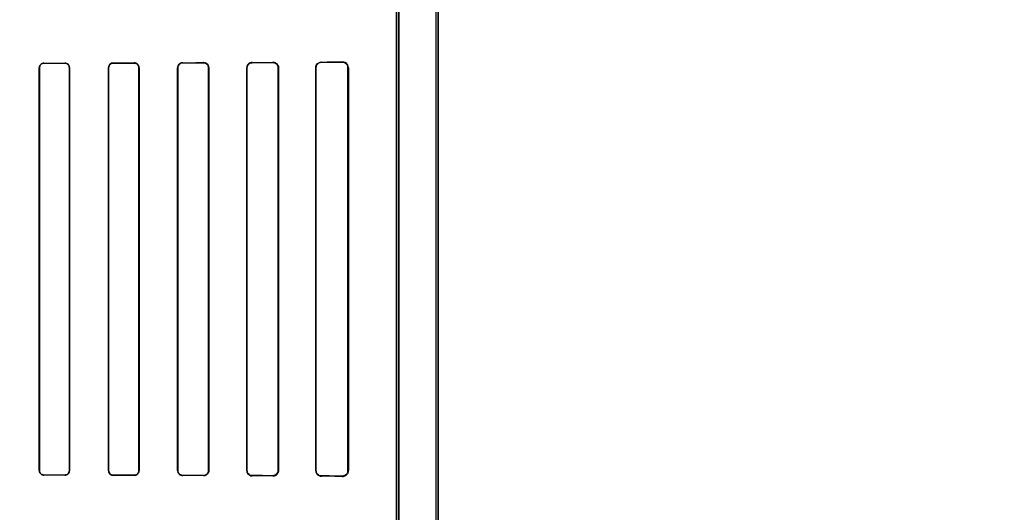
# Model space of a CAD drawing. Header units: millimetres. Extents: x 0 to 297, y 0 to 210.
# Tile 357 of 438: x 242.56 to 242.986, y 157.459 to 157.672. Entities that reach past the tile are written whole.
import ezdxf

# ---------------------------------------------------------------- set-up
doc = ezdxf.new("R2010")
doc.units = ezdxf.units.MM
doc.header["$LTSCALE"] = 16.335
doc.layers.get('0').update_dxf_attribs({"linetype": 'CONTINUOUS'})
for name, color, linetype in [('AXES_REF', 7, 'CONTINUOUS'), ('INTFCLR_1', 7, 'CONTINUOUS'), ('INTFCLR_72935', 7, 'CONTINUOUS')]:
    doc.layers.add(name, color=color, linetype=linetype)

msp = doc.modelspace()

# ---------------------------------------------------------------- linework, layer by layer
at = {"color": 7, "linetype": 'Continuous'}
for radius in [5.8175, 5.817, 5.77975]:
    msp.add_circle((241.49791, 154.83398), radius, dxfattribs=at)
msp.add_arc((241.49791, 154.83398), 5.76, 278.277129, 261.722871, dxfattribs=at)
at = {"layer": 'AXES_REF', "color": 9, "linetype": 'Continuous'}
msp.add_circle((241.49791, 154.83398), 3.55715, dxfattribs=at)
at = {"layer": 'AXES_REF', "color": 7, "linetype": 'Continuous'}
msp.add_arc((241.49791, 154.83398), 5.892, 113.082666, 66.917334, dxfattribs=at)
at = {"layer": 'AXES_REF', "color": 9, "linetype": 'Continuous'}
msp.add_arc((241.49791, 154.83398), 5.30671, 94.41181, 85.58819, dxfattribs=at)
at = {"layer": 'INTFCLR_1', "color": 6, "linetype": 'Continuous'}
for p, q in [((242.73995, 158.53598), (242.73995, 156.93397)), ((242.74101, 158.53597), (242.74101, 156.93397)), ((242.72301, 157.97652), (242.72301, 157.25342)), ((242.72407, 157.25342), (242.72407, 157.97652)), ((242.56852, 157.65097), (242.56852, 157.47697)), ((242.56859, 157.65097), (242.56859, 157.47697)), ((242.58159, 157.47697), (242.58159, 157.65097)), ((242.58167, 157.47697), (242.58167, 157.65097)), ((242.59845, 157.65097), (242.59845, 157.47697)), ((242.59853, 157.65097), (242.59853, 157.47697)), ((242.61166, 157.47697), (242.61166, 157.65097)), ((242.61174, 157.47697), (242.61174, 157.65097)), ((242.62836, 157.65097), (242.62836, 157.47697)), ((242.62845, 157.65097), (242.62845, 157.47697)), ((242.64175, 157.47697), (242.64175, 157.65097)), ((242.64184, 157.47697), (242.64184, 157.65097)), ((242.65824, 157.65097), (242.65824, 157.47697)), ((242.65834, 157.65097), (242.65834, 157.47697)), ((242.67187, 157.47697), (242.67187, 157.65097)), ((242.67198, 157.47697), (242.67198, 157.65097)), ((242.68808, 157.65097), (242.68808, 157.47697)), ((242.6882, 157.65097), (242.6882, 157.47697)), ((242.70203, 157.47697), (242.70203, 157.65097)), ((242.70219, 157.47697), (242.70219, 157.65097))]:
    msp.add_line(p, q, dxfattribs=at)
at = {"layer": 'INTFCLR_1', "color": 9, "linetype": 'Continuous'}
for p, q in [((242.56852, 157.65097), (242.56859, 157.65097)), ((242.57058, 157.65296), (242.57058, 157.65303)), ((242.57958, 157.65305), (242.57958, 157.65298)), ((242.58159, 157.65097), (242.58167, 157.65097)), ((242.59845, 157.65097), (242.59853, 157.65097)), ((242.60058, 157.65303), (242.60058, 157.6531)), ((242.60958, 157.65313), (242.60958, 157.65305)), ((242.61166, 157.65097), (242.61174, 157.65097)), ((242.62836, 157.65097), (242.62845, 157.65097)), ((242.63058, 157.65311), (242.63058, 157.65319)), ((242.63958, 157.65323), (242.63958, 157.65314)), ((242.64175, 157.65097), (242.64184, 157.65097)), ((242.65824, 157.65097), (242.65834, 157.65097)), ((242.66058, 157.65321), (242.66058, 157.65332)), ((242.66958, 157.65336), (242.66958, 157.65325)), ((242.67187, 157.65097), (242.67198, 157.65097)), ((242.68808, 157.65097), (242.6882, 157.65097)), ((242.69058, 157.65336), (242.69058, 157.65349)), ((242.69958, 157.65356), (242.69958, 157.65341)), ((242.70203, 157.65097), (242.70219, 157.65097)), ((242.56859, 157.47697), (242.56852, 157.47697)), ((242.58167, 157.47697), (242.58159, 157.47697)), ((242.59853, 157.47697), (242.59845, 157.47697)), ((242.61174, 157.47697), (242.61166, 157.47697)), ((242.62845, 157.47697), (242.62836, 157.47697)), ((242.64184, 157.47697), (242.64175, 157.47697)), ((242.65834, 157.47697), (242.65824, 157.47697)), ((242.67198, 157.47697), (242.67187, 157.47697)), ((242.6882, 157.47697), (242.68808, 157.47697)), ((242.70219, 157.47697), (242.70203, 157.47697)), ((242.57058, 157.47491), (242.57058, 157.47498)), ((242.57958, 157.47496), (242.57958, 157.47489)), ((242.60058, 157.47484), (242.60058, 157.47491)), ((242.60958, 157.47489), (242.60958, 157.47481)), ((242.63058, 157.47474), (242.63058, 157.47483)), ((242.63958, 157.4748), (242.63958, 157.47471)), ((242.66058, 157.47462), (242.66058, 157.47472)), ((242.66958, 157.47469), (242.66958, 157.47458)), ((242.69058, 157.47445), (242.69058, 157.47458)), ((242.69958, 157.47453), (242.69958, 157.47438))]:
    msp.add_line(p, q, dxfattribs=at)
at = {"layer": 'INTFCLR_1', "color": 7, "linetype": 'Continuous'}
for p, q in [((242.70031, 157.6533), (242.69958, 157.65341)), ((242.69958, 157.47453), (242.70031, 157.47464))]:
    msp.add_line(p, q, dxfattribs=at)
for points in [[(242.67031, 157.65314), (242.67023, 157.65316), (242.67016, 157.65318), (242.67008, 157.6532), (242.67, 157.65322), (242.66992, 157.65323), (242.66984, 157.65324), (242.66975, 157.65325), (242.66967, 157.65325), (242.66958, 157.65325)], [(242.64033, 157.47484), (242.64025, 157.47481), (242.64017, 157.47479), (242.64009, 157.47477), (242.64001, 157.47475), (242.63993, 157.47474), (242.63984, 157.47473), (242.63975, 157.47472), (242.63967, 157.47471), (242.63958, 157.47471)], [(242.66958, 157.47469), (242.66966, 157.47469), (242.66974, 157.47469), (242.66983, 157.4747), (242.66991, 157.47471), (242.66999, 157.47472), (242.67008, 157.47474), (242.67016, 157.47476), (242.67024, 157.47478), (242.67031, 157.4748)]]:
    msp.add_lwpolyline(points, dxfattribs=at)
at = {"layer": 'INTFCLR_1', "color": 6, "linetype": 'Continuous'}
for centre, major_axis, start_param, end_param in [((242.41008, 157.65397), (0.31293, 0), -1.032246, -0.998394), ((242.41008, 157.65397), (0.33093, 0), -1.064439, -1.033062), ((242.41008, 157.65397), (0.31293, 0), -0.9163, -0.879521), ((242.41008, 157.65397), (0.33093, 0), -0.9574, -0.923735), ((242.41008, 157.65397), (0.31293, 0), -0.788898, -0.747504), ((242.41008, 157.65397), (0.33093, 0), -0.841558, -0.804464), ((242.41008, 157.65397), (0.31293, 0), -0.642675, -0.593022), ((242.41008, 157.65397), (0.33093, 0), -0.712156, -0.66947), ((242.41008, 157.65397), (0.31293, 0), -0.4593, -0.389436), ((242.41008, 157.65397), (0.33093, 0), -0.559335, -0.505765), ((242.41008, 157.47397), (0.33093, 0), 1.033062, 1.064439), ((242.41008, 157.47397), (0.31293, 0), 0.998394, 1.032246), ((242.41008, 157.47397), (0.33093, 0), 0.923735, 0.9574), ((242.41008, 157.47397), (0.31293, 0), 0.879521, 0.9163), ((242.41008, 157.47397), (0.33093, 0), 0.804464, 0.841558), ((242.41008, 157.47397), (0.31293, 0), 0.747504, 0.788898), ((242.41008, 157.47397), (0.33093, 0), 0.66947, 0.712156), ((242.41008, 157.47397), (0.31293, 0), 0.593022, 0.642675), ((242.41008, 157.47397), (0.33093, 0), 0.505765, 0.559335), ((242.41008, 157.47397), (0.31293, 0), 0.389436, 0.4593)]:
    msp.add_ellipse(centre, major_axis=major_axis, ratio=0.003491, start_param=start_param, end_param=end_param, dxfattribs=at)
for points, knots in [([(242.57058, 157.65303), (242.57008, 157.65303), (242.56899, 157.65262), (242.56852, 157.65152), (242.56852, 157.65097)], [0, 0, 0, 0, 0.47334, 1, 1, 1, 1]), ([(242.57058, 157.65296), (242.57005, 157.65296), (242.56899, 157.6525), (242.56859, 157.65145), (242.56859, 157.65097)], [0, 0, 0, 0, 0.523663, 1, 1, 1, 1]), ([(242.58167, 157.65097), (242.58167, 157.65152), (242.58119, 157.65264), (242.58009, 157.65305), (242.57958, 157.65305)], [0, 0, 0, 0, 0.521857, 1, 1, 1, 1]), ([(242.58159, 157.65097), (242.58159, 157.65151), (242.58113, 157.65258), (242.58006, 157.65298), (242.57958, 157.65298)], [0, 0, 0, 0, 0.525897, 1, 1, 1, 1]), ([(242.60058, 157.6531), (242.60005, 157.6531), (242.59892, 157.65266), (242.59845, 157.65153), (242.59845, 157.65097)], [0, 0, 0, 0, 0.486438, 1, 1, 1, 1]), ([(242.60058, 157.65303), (242.60007, 157.65302), (242.59899, 157.65261), (242.59853, 157.65151), (242.59853, 157.65097)], [0, 0, 0, 0, 0.481494, 1, 1, 1, 1]), ([(242.61174, 157.65097), (242.61174, 157.65142), (242.6114, 157.65254), (242.61023, 157.65313), (242.60958, 157.65313)], [0, 0, 0, 0, 0.405294, 1, 1, 1, 1]), ([(242.61166, 157.65097), (242.61166, 157.65151), (242.6112, 157.65262), (242.6101, 157.65305), (242.60958, 157.65305)], [0, 0, 0, 0, 0.512318, 1, 1, 1, 1]), ([(242.63058, 157.65319), (242.63, 157.65319), (242.62882, 157.65271), (242.62836, 157.65153), (242.62836, 157.65097)], [0, 0, 0, 0, 0.507763, 1, 1, 1, 1]), ([(242.63058, 157.65311), (242.63007, 157.65311), (242.62894, 157.65269), (242.62845, 157.65155), (242.62845, 157.65097)], [0, 0, 0, 0, 0.468166, 1, 1, 1, 1]), ([(242.64184, 157.65097), (242.64184, 157.65146), (242.64146, 157.65265), (242.64024, 157.65323), (242.63958, 157.65323)], [0, 0, 0, 0, 0.427007, 1, 1, 1, 1]), ([(242.64175, 157.65097), (242.64175, 157.65152), (242.6413, 157.65267), (242.64014, 157.65314), (242.63958, 157.65314)], [0, 0, 0, 0, 0.493347, 1, 1, 1, 1]), ([(242.66058, 157.65332), (242.66007, 157.65331), (242.65885, 157.65291), (242.65824, 157.65165), (242.65824, 157.65097)], [0, 0, 0, 0, 0.425931, 1, 1, 1, 1]), ([(242.66058, 157.65321), (242.66011, 157.65321), (242.65894, 157.65285), (242.65834, 157.65164), (242.65834, 157.65097)], [0, 0, 0, 0, 0.411238, 1, 1, 1, 1]), ([(242.67198, 157.65097), (242.67198, 157.65144), (242.67162, 157.65269), (242.67032, 157.65336), (242.66958, 157.65336)], [0, 0, 0, 0, 0.389879, 1, 1, 1, 1]), ([(242.68808, 157.65097), (242.68808, 157.65146), (242.68845, 157.65276), (242.6898, 157.65348), (242.69058, 157.65349)], [0, 0, 0, 0, 0.386723, 1, 1, 1, 1]), ([(242.69058, 157.65336), (242.69011, 157.65335), (242.68888, 157.653), (242.6882, 157.65171), (242.6882, 157.65097)], [0, 0, 0, 0, 0.38412, 1, 1, 1, 1]), ([(242.70219, 157.65097), (242.70219, 157.65146), (242.70182, 157.65281), (242.70041, 157.65356), (242.69958, 157.65356)], [0, 0, 0, 0, 0.37192, 1, 1, 1, 1]), ([(242.56852, 157.47697), (242.56852, 157.47642), (242.56899, 157.47532), (242.57008, 157.47491), (242.57058, 157.47491)], [0, 0, 0, 0, 0.527316, 1, 1, 1, 1]), ([(242.56859, 157.47697), (242.56859, 157.47643), (242.56905, 157.47537), (242.5701, 157.47498), (242.57058, 157.47498)], [0, 0, 0, 0, 0.530531, 1, 1, 1, 1]), ([(242.57958, 157.47496), (242.58006, 157.47496), (242.58113, 157.47536), (242.58159, 157.47643), (242.58159, 157.47697)], [0, 0, 0, 0, 0.47417, 1, 1, 1, 1]), ([(242.57958, 157.47489), (242.58009, 157.47489), (242.58119, 157.4753), (242.58167, 157.47641), (242.58167, 157.47697)], [0, 0, 0, 0, 0.477914, 1, 1, 1, 1]), ([(242.59845, 157.47697), (242.59845, 157.47652), (242.5988, 157.47541), (242.59994, 157.47484), (242.60058, 157.47484)], [0, 0, 0, 0, 0.412853, 1, 1, 1, 1]), ([(242.59853, 157.47697), (242.59853, 157.47643), (242.59899, 157.47533), (242.60007, 157.47492), (242.60058, 157.47491)], [0, 0, 0, 0, 0.518695, 1, 1, 1, 1]), ([(242.60958, 157.47489), (242.6101, 157.47489), (242.6112, 157.47532), (242.61166, 157.47642), (242.61166, 157.47697)], [0, 0, 0, 0, 0.486809, 1, 1, 1, 1]), ([(242.60958, 157.47481), (242.61012, 157.47481), (242.61127, 157.47526), (242.61174, 157.47641), (242.61174, 157.47697)], [0, 0, 0, 0, 0.492783, 1, 1, 1, 1]), ([(242.62836, 157.47697), (242.62836, 157.47641), (242.62883, 157.47523), (242.63001, 157.47475), (242.63058, 157.47474)], [0, 0, 0, 0, 0.493955, 1, 1, 1, 1]), ([(242.62845, 157.47697), (242.62845, 157.47642), (242.6289, 157.47529), (242.63004, 157.47483), (242.63058, 157.47483)], [0, 0, 0, 0, 0.502702, 1, 1, 1, 1]), ([(242.63958, 157.4748), (242.64014, 157.4748), (242.6413, 157.47527), (242.64175, 157.47642), (242.64175, 157.47697)], [0, 0, 0, 0, 0.507363, 1, 1, 1, 1]), ([(242.65824, 157.47697), (242.65824, 157.47648), (242.65862, 157.47526), (242.65988, 157.47463), (242.66058, 157.47462)], [0, 0, 0, 0, 0.408903, 1, 1, 1, 1]), ([(242.65834, 157.47697), (242.65834, 157.47649), (242.65872, 157.47531), (242.65992, 157.47473), (242.66058, 157.47472)], [0, 0, 0, 0, 0.42371, 1, 1, 1, 1]), ([(242.66958, 157.47458), (242.67004, 157.47458), (242.67129, 157.47492), (242.67198, 157.47622), (242.67198, 157.47697)], [0, 0, 0, 0, 0.380109, 1, 1, 1, 1]), ([(242.68808, 157.47697), (242.68808, 157.47648), (242.68845, 157.47518), (242.6898, 157.47446), (242.69058, 157.47445)], [0, 0, 0, 0, 0.386747, 1, 1, 1, 1]), ([(242.6882, 157.47697), (242.6882, 157.4765), (242.68856, 157.47526), (242.68984, 157.47459), (242.69058, 157.47458)], [0, 0, 0, 0, 0.387786, 1, 1, 1, 1]), ([(242.69958, 157.47438), (242.70008, 157.47438), (242.70144, 157.47475), (242.70219, 157.47616), (242.70219, 157.47697)], [0, 0, 0, 0, 0.383559, 1, 1, 1, 1])]:
    msp.add_open_spline(points, degree=3, knots=knots, dxfattribs=at)
at = {"layer": 'INTFCLR_1', "color": 7, "linetype": 'Continuous'}
for points, knots in [([(242.67187, 157.65097), (242.67187, 157.65148), (242.67147, 157.65269), (242.67024, 157.65324), (242.66958, 157.65325)], [0, 0, 0, 0, 0.4352, 1, 1, 1, 1]), ([(242.70203, 157.65097), (242.70203, 157.65147), (242.70164, 157.65276), (242.70032, 157.65341), (242.69958, 157.65341)], [0, 0, 0, 0, 0.405329, 1, 1, 1, 1]), ([(242.63958, 157.47471), (242.64004, 157.47472), (242.64122, 157.47506), (242.64185, 157.47628), (242.64184, 157.47697)], [0, 0, 0, 0, 0.401573, 1, 1, 1, 1]), ([(242.66958, 157.47469), (242.67013, 157.47469), (242.67134, 157.47512), (242.67188, 157.47635), (242.67187, 157.47697)], [0, 0, 0, 0, 0.470755, 1, 1, 1, 1]), ([(242.69958, 157.47453), (242.70007, 157.47453), (242.70135, 157.47489), (242.70204, 157.47622), (242.70203, 157.47697)], [0, 0, 0, 0, 0.39538, 1, 1, 1, 1])]:
    msp.add_open_spline(points, degree=3, knots=knots, dxfattribs=at)
for points in [[(242.67187, 157.65097), (242.67187, 157.6515), (242.67182, 157.65229), (242.67133, 157.65245)], [(242.64184, 157.47697), (242.64184, 157.47645), (242.6418, 157.47568), (242.64131, 157.47552)], [(242.67031, 157.4748), (242.6708, 157.47497), (242.67153, 157.47525), (242.67153, 157.47577)]]:
    msp.add_open_spline(points, degree=3, dxfattribs=at)
at = {"layer": 'INTFCLR_72935', "color": 6, "linetype": 'Continuous'}
for p, q in [((242.73995, 158.53599), (242.73995, 156.93397)), ((242.74101, 156.93397), (242.74101, 158.53597)), ((242.72301, 157.25166), (242.72301, 157.97828)), ((242.72407, 157.97936), (242.72407, 157.25058)), ((242.56852, 157.47697), (242.56852, 157.65097)), ((242.56859, 157.47697), (242.56859, 157.65097)), ((242.58159, 157.65097), (242.58159, 157.47697)), ((242.58167, 157.65097), (242.58167, 157.47697)), ((242.59845, 157.47697), (242.59845, 157.65097)), ((242.59853, 157.47697), (242.59853, 157.65097)), ((242.61166, 157.65097), (242.61166, 157.47697)), ((242.61174, 157.65097), (242.61174, 157.47697)), ((242.62836, 157.47697), (242.62836, 157.65097)), ((242.62845, 157.47697), (242.62845, 157.65097)), ((242.64175, 157.65097), (242.64175, 157.47697)), ((242.64184, 157.65097), (242.64184, 157.47697)), ((242.65824, 157.47697), (242.65824, 157.65097)), ((242.65834, 157.47697), (242.65834, 157.65097)), ((242.67187, 157.65097), (242.67187, 157.47697)), ((242.67198, 157.65097), (242.67198, 157.47697)), ((242.68808, 157.47697), (242.68808, 157.65097)), ((242.6882, 157.47697), (242.6882, 157.65097)), ((242.70203, 157.65097), (242.70203, 157.47697)), ((242.70219, 157.65097), (242.70219, 157.47697))]:
    msp.add_line(p, q, dxfattribs=at)
at = {"layer": 'INTFCLR_72935', "color": 9, "linetype": 'Continuous'}
for p, q in [((242.56859, 157.65097), (242.56852, 157.65097)), ((242.57058, 157.65303), (242.57058, 157.65296)), ((242.57958, 157.65298), (242.57958, 157.65305)), ((242.58167, 157.65097), (242.58159, 157.65097)), ((242.59853, 157.65097), (242.59845, 157.65097)), ((242.60058, 157.6531), (242.60058, 157.65303)), ((242.60958, 157.65305), (242.60958, 157.65313)), ((242.61174, 157.65097), (242.61166, 157.65097)), ((242.62845, 157.65097), (242.62836, 157.65097)), ((242.63058, 157.65319), (242.63058, 157.65311)), ((242.63958, 157.65314), (242.63958, 157.65323)), ((242.64184, 157.65097), (242.64175, 157.65097)), ((242.65834, 157.65097), (242.65824, 157.65097)), ((242.66058, 157.65332), (242.66058, 157.65321)), ((242.66958, 157.65325), (242.66958, 157.65336)), ((242.67198, 157.65097), (242.67187, 157.65097)), ((242.6882, 157.65097), (242.68808, 157.65097)), ((242.69058, 157.65349), (242.69058, 157.65336)), ((242.69958, 157.65341), (242.69958, 157.65356)), ((242.70219, 157.65097), (242.70203, 157.65097)), ((242.56852, 157.47697), (242.56859, 157.47697)), ((242.58159, 157.47697), (242.58167, 157.47697)), ((242.59845, 157.47697), (242.59853, 157.47697)), ((242.61166, 157.47697), (242.61174, 157.47697)), ((242.62836, 157.47697), (242.62845, 157.47697)), ((242.64175, 157.47697), (242.64184, 157.47697)), ((242.65824, 157.47697), (242.65834, 157.47697)), ((242.67187, 157.47697), (242.67198, 157.47697)), ((242.68808, 157.47697), (242.6882, 157.47697)), ((242.70203, 157.47697), (242.70219, 157.47697)), ((242.57058, 157.47498), (242.57058, 157.47491)), ((242.57958, 157.47489), (242.57958, 157.47496)), ((242.60058, 157.47491), (242.60058, 157.47484)), ((242.60958, 157.47481), (242.60958, 157.47489)), ((242.63058, 157.47483), (242.63058, 157.47474)), ((242.63958, 157.47471), (242.63958, 157.4748)), ((242.66058, 157.47472), (242.66058, 157.47462)), ((242.66958, 157.47458), (242.66958, 157.47469)), ((242.69058, 157.47458), (242.69058, 157.47445)), ((242.69958, 157.47438), (242.69958, 157.47453))]:
    msp.add_line(p, q, dxfattribs=at)
at = {"layer": 'INTFCLR_72935', "color": 7, "linetype": 'Continuous'}
for p, q in [((242.69958, 157.65341), (242.70031, 157.6533)), ((242.70031, 157.47464), (242.69958, 157.47453))]:
    msp.add_line(p, q, dxfattribs=at)
for points in [[(242.64033, 157.6531), (242.64025, 157.65313), (242.64017, 157.65315), (242.64009, 157.65317), (242.64001, 157.65319), (242.63993, 157.6532), (242.63984, 157.65321), (242.63975, 157.65322), (242.63967, 157.65323), (242.63958, 157.65323)], [(242.67032, 157.65324), (242.67025, 157.65327), (242.67017, 157.65329), (242.6701, 157.65331), (242.67002, 157.65332), (242.66993, 157.65333), (242.66985, 157.65335), (242.66976, 157.65335), (242.66967, 157.65336), (242.66958, 157.65336)], [(242.66958, 157.65325), (242.66966, 157.65325), (242.66974, 157.65325), (242.66983, 157.65324), (242.66991, 157.65323), (242.66999, 157.65322), (242.67008, 157.6532), (242.67016, 157.65318), (242.67024, 157.65316), (242.67031, 157.65314)], [(242.67031, 157.4748), (242.67023, 157.47478), (242.67016, 157.47476), (242.67008, 157.47474), (242.67, 157.47472), (242.66992, 157.47471), (242.66984, 157.4747), (242.66975, 157.47469), (242.66967, 157.47469), (242.66958, 157.47469)], [(242.66958, 157.47458), (242.66967, 157.47458), (242.66976, 157.47459), (242.66985, 157.47459), (242.66993, 157.4746), (242.67002, 157.47462), (242.67009, 157.47463), (242.67017, 157.47465), (242.67025, 157.47467), (242.67032, 157.47469)]]:
    msp.add_lwpolyline(points, dxfattribs=at)
at = {"layer": 'INTFCLR_72935', "color": 6, "linetype": 'Continuous'}
for centre, major_axis, start_param, end_param in [((242.41008, 157.65397), (0.31293, 0), -1.032246, -0.998394), ((242.41008, 157.65397), (0.33093, 0), -1.064439, -1.033062), ((242.41008, 157.65397), (0.31293, 0), -0.9163, -0.879521), ((242.41008, 157.65397), (0.33093, 0), -0.9574, -0.923735), ((242.41008, 157.65397), (0.31293, 0), -0.788898, -0.747504), ((242.41008, 157.65397), (0.33093, 0), -0.841558, -0.804464), ((242.41008, 157.65397), (0.31293, 0), -0.642675, -0.593022), ((242.41008, 157.65397), (0.33093, 0), -0.712156, -0.66947), ((242.41008, 157.65397), (0.31293, 0), -0.4593, -0.389436), ((242.41008, 157.65397), (0.33093, 0), -0.559335, -0.505765), ((242.41008, 157.47397), (0.33093, 0), 1.033062, 1.064439), ((242.41008, 157.47397), (0.31293, 0), 0.998394, 1.032246), ((242.41008, 157.47397), (0.33093, 0), 0.923735, 0.9574), ((242.41008, 157.47397), (0.31293, 0), 0.879521, 0.9163), ((242.41008, 157.47397), (0.33093, 0), 0.804464, 0.841558), ((242.41008, 157.47397), (0.31293, 0), 0.747504, 0.788898), ((242.41008, 157.47397), (0.33093, 0), 0.66947, 0.712156), ((242.41008, 157.47397), (0.31293, 0), 0.593022, 0.642675), ((242.41008, 157.47397), (0.33093, 0), 0.505765, 0.559335), ((242.41008, 157.47397), (0.31293, 0), 0.389436, 0.4593)]:
    msp.add_ellipse(centre, major_axis=major_axis, ratio=0.003491, start_param=start_param, end_param=end_param, dxfattribs=at)
for points, knots in [([(242.57058, 157.65303), (242.57007, 157.65303), (242.56898, 157.65261), (242.56852, 157.65152), (242.56852, 157.65097)], [0, 0, 0, 0, 0.479795, 1, 1, 1, 1]), ([(242.56859, 157.65097), (242.56859, 157.65151), (242.56906, 157.65257), (242.57011, 157.65296), (242.57058, 157.65296)], [0, 0, 0, 0, 0.535113, 1, 1, 1, 1]), ([(242.58167, 157.65097), (242.58167, 157.65153), (242.58118, 157.65264), (242.58008, 157.65305), (242.57958, 157.65305)], [0, 0, 0, 0, 0.528383, 1, 1, 1, 1]), ([(242.57958, 157.65298), (242.58006, 157.65298), (242.58113, 157.65258), (242.58159, 157.65151), (242.58159, 157.65097)], [0, 0, 0, 0, 0.47417, 1, 1, 1, 1]), ([(242.60058, 157.6531), (242.60004, 157.6531), (242.59891, 157.65265), (242.59845, 157.65152), (242.59845, 157.65097)], [0, 0, 0, 0, 0.493578, 1, 1, 1, 1]), ([(242.59853, 157.65097), (242.59853, 157.65152), (242.59899, 157.65261), (242.60008, 157.65302), (242.60058, 157.65303)], [0, 0, 0, 0, 0.522602, 1, 1, 1, 1]), ([(242.61174, 157.65097), (242.61174, 157.65153), (242.61127, 157.65268), (242.61012, 157.65313), (242.60958, 157.65313)], [0, 0, 0, 0, 0.510846, 1, 1, 1, 1]), ([(242.60958, 157.65305), (242.6101, 157.65305), (242.61121, 157.65261), (242.61166, 157.65151), (242.61166, 157.65097)], [0, 0, 0, 0, 0.494361, 1, 1, 1, 1]), ([(242.63058, 157.65319), (242.63013, 157.65319), (242.62897, 157.65284), (242.62836, 157.65165), (242.62836, 157.65097)], [0, 0, 0, 0, 0.400719, 1, 1, 1, 1]), ([(242.62845, 157.65097), (242.62845, 157.65152), (242.62891, 157.65266), (242.63004, 157.65311), (242.63058, 157.65311)], [0, 0, 0, 0, 0.505329, 1, 1, 1, 1]), ([(242.63958, 157.65314), (242.64015, 157.65314), (242.6413, 157.65266), (242.64175, 157.65151), (242.64175, 157.65097)], [0, 0, 0, 0, 0.511057, 1, 1, 1, 1]), ([(242.66058, 157.65332), (242.66002, 157.65331), (242.65878, 157.65285), (242.65824, 157.6516), (242.65824, 157.65097)], [0, 0, 0, 0, 0.472258, 1, 1, 1, 1]), ([(242.65834, 157.65097), (242.65834, 157.65145), (242.65872, 157.65263), (242.65992, 157.65321), (242.66058, 157.65321)], [0, 0, 0, 0, 0.42371, 1, 1, 1, 1]), ([(242.68808, 157.65097), (242.68808, 157.65146), (242.68845, 157.65276), (242.6898, 157.65348), (242.69058, 157.65349)], [0, 0, 0, 0, 0.386748, 1, 1, 1, 1]), ([(242.6882, 157.65097), (242.6882, 157.65145), (242.68857, 157.65268), (242.68985, 157.65335), (242.69058, 157.65336)], [0, 0, 0, 0, 0.393321, 1, 1, 1, 1]), ([(242.70219, 157.65097), (242.70219, 157.65146), (242.70182, 157.65281), (242.70041, 157.65356), (242.69958, 157.65356)], [0, 0, 0, 0, 0.372723, 1, 1, 1, 1]), ([(242.56852, 157.47697), (242.56852, 157.47641), (242.569, 157.47531), (242.57009, 157.47491), (242.57058, 157.47491)], [0, 0, 0, 0, 0.531503, 1, 1, 1, 1]), ([(242.57058, 157.47498), (242.57004, 157.47498), (242.56898, 157.47544), (242.56859, 157.47649), (242.56859, 157.47697)], [0, 0, 0, 0, 0.529302, 1, 1, 1, 1]), ([(242.58159, 157.47697), (242.58159, 157.47642), (242.58112, 157.47535), (242.58006, 157.47496), (242.57958, 157.47496)], [0, 0, 0, 0, 0.532616, 1, 1, 1, 1]), ([(242.57958, 157.47489), (242.5801, 157.47489), (242.5812, 157.47531), (242.58167, 157.47642), (242.58167, 157.47697)], [0, 0, 0, 0, 0.486225, 1, 1, 1, 1]), ([(242.59845, 157.47697), (242.59845, 157.47641), (242.59893, 157.47527), (242.60005, 157.47484), (242.60058, 157.47484)], [0, 0, 0, 0, 0.516983, 1, 1, 1, 1]), ([(242.60058, 157.47491), (242.60007, 157.47492), (242.59898, 157.47534), (242.59853, 157.47643), (242.59853, 157.47697)], [0, 0, 0, 0, 0.488803, 1, 1, 1, 1]), ([(242.61166, 157.47697), (242.61166, 157.47642), (242.6112, 157.47531), (242.61009, 157.47489), (242.60958, 157.47489)], [0, 0, 0, 0, 0.517651, 1, 1, 1, 1]), ([(242.60958, 157.47481), (242.61013, 157.47481), (242.61128, 157.47527), (242.61174, 157.47642), (242.61174, 157.47697)], [0, 0, 0, 0, 0.499305, 1, 1, 1, 1]), ([(242.62836, 157.47697), (242.62836, 157.47641), (242.62883, 157.47523), (242.63001, 157.47475), (242.63058, 157.47474)], [0, 0, 0, 0, 0.495699, 1, 1, 1, 1]), ([(242.63058, 157.47483), (242.63003, 157.47483), (242.6289, 157.4753), (242.62845, 157.47643), (242.62845, 157.47697)], [0, 0, 0, 0, 0.504204, 1, 1, 1, 1]), ([(242.64184, 157.47697), (242.64184, 157.47648), (242.64146, 157.47529), (242.64024, 157.47471), (242.63958, 157.47471)], [0, 0, 0, 0, 0.427007, 1, 1, 1, 1]), ([(242.64175, 157.47697), (242.64175, 157.47642), (242.64129, 157.47526), (242.64014, 157.4748), (242.63958, 157.4748)], [0, 0, 0, 0, 0.497304, 1, 1, 1, 1]), ([(242.65824, 157.47697), (242.65824, 157.47646), (242.65865, 157.47523), (242.6599, 157.47463), (242.66058, 157.47462)], [0, 0, 0, 0, 0.428557, 1, 1, 1, 1]), ([(242.66058, 157.47472), (242.66011, 157.47473), (242.65894, 157.47509), (242.65834, 157.4763), (242.65834, 157.47697)], [0, 0, 0, 0, 0.411212, 1, 1, 1, 1]), ([(242.68808, 157.47697), (242.68808, 157.47648), (242.68845, 157.47518), (242.6898, 157.47446), (242.69058, 157.47445)], [0, 0, 0, 0, 0.386723, 1, 1, 1, 1]), ([(242.69058, 157.47458), (242.69011, 157.47459), (242.68888, 157.47494), (242.6882, 157.47623), (242.6882, 157.47697)], [0, 0, 0, 0, 0.38412, 1, 1, 1, 1]), ([(242.70219, 157.47697), (242.70219, 157.47648), (242.70182, 157.47513), (242.70041, 157.47438), (242.69958, 157.47438)], [0, 0, 0, 0, 0.371921, 1, 1, 1, 1])]:
    msp.add_open_spline(points, degree=3, knots=knots, dxfattribs=at)
at = {"layer": 'INTFCLR_72935', "color": 7, "linetype": 'Continuous'}
for points, knots in [([(242.63958, 157.65323), (242.64004, 157.65322), (242.64122, 157.65288), (242.64185, 157.65166), (242.64184, 157.65097)], [0, 0, 0, 0, 0.401573, 1, 1, 1, 1]), ([(242.66958, 157.65336), (242.6701, 157.65335), (242.67136, 157.65296), (242.67198, 157.65166), (242.67198, 157.65097)], [0, 0, 0, 0, 0.430713, 1, 1, 1, 1]), ([(242.66958, 157.65325), (242.67013, 157.65325), (242.67134, 157.65282), (242.67188, 157.65159), (242.67187, 157.65097)], [0, 0, 0, 0, 0.470755, 1, 1, 1, 1]), ([(242.67198, 157.65097), (242.67198, 157.65146), (242.67166, 157.65247), (242.67079, 157.65309), (242.67032, 157.65324)], [0, 0, 0, 0, 0.499205, 1, 1, 1, 1]), ([(242.69958, 157.65341), (242.70007, 157.65341), (242.70135, 157.65305), (242.70204, 157.65172), (242.70203, 157.65097)], [0, 0, 0, 0, 0.39538, 1, 1, 1, 1]), ([(242.67187, 157.47697), (242.67187, 157.47646), (242.67147, 157.47525), (242.67024, 157.4747), (242.66958, 157.47469)], [0, 0, 0, 0, 0.4352, 1, 1, 1, 1]), ([(242.67198, 157.47697), (242.67198, 157.47649), (242.67161, 157.47524), (242.67032, 157.47459), (242.66958, 157.47458)], [0, 0, 0, 0, 0.39445, 1, 1, 1, 1]), ([(242.67032, 157.47469), (242.67079, 157.47484), (242.67166, 157.47546), (242.67198, 157.47647), (242.67198, 157.47697)], [0, 0, 0, 0, 0.496787, 1, 1, 1, 1]), ([(242.70203, 157.47697), (242.70203, 157.47646), (242.70164, 157.47518), (242.70032, 157.47453), (242.69958, 157.47453)], [0, 0, 0, 0, 0.40533, 1, 1, 1, 1])]:
    msp.add_open_spline(points, degree=3, knots=knots, dxfattribs=at)
for points in [[(242.64184, 157.65097), (242.64184, 157.65149), (242.6418, 157.65226), (242.64131, 157.65242)], [(242.67031, 157.65314), (242.6708, 157.65297), (242.67153, 157.65269), (242.67153, 157.65217)], [(242.67187, 157.47697), (242.67187, 157.47644), (242.67182, 157.47565), (242.67133, 157.47549)]]:
    msp.add_open_spline(points, degree=3, dxfattribs=at)

doc.saveas('drawing.dxf')
